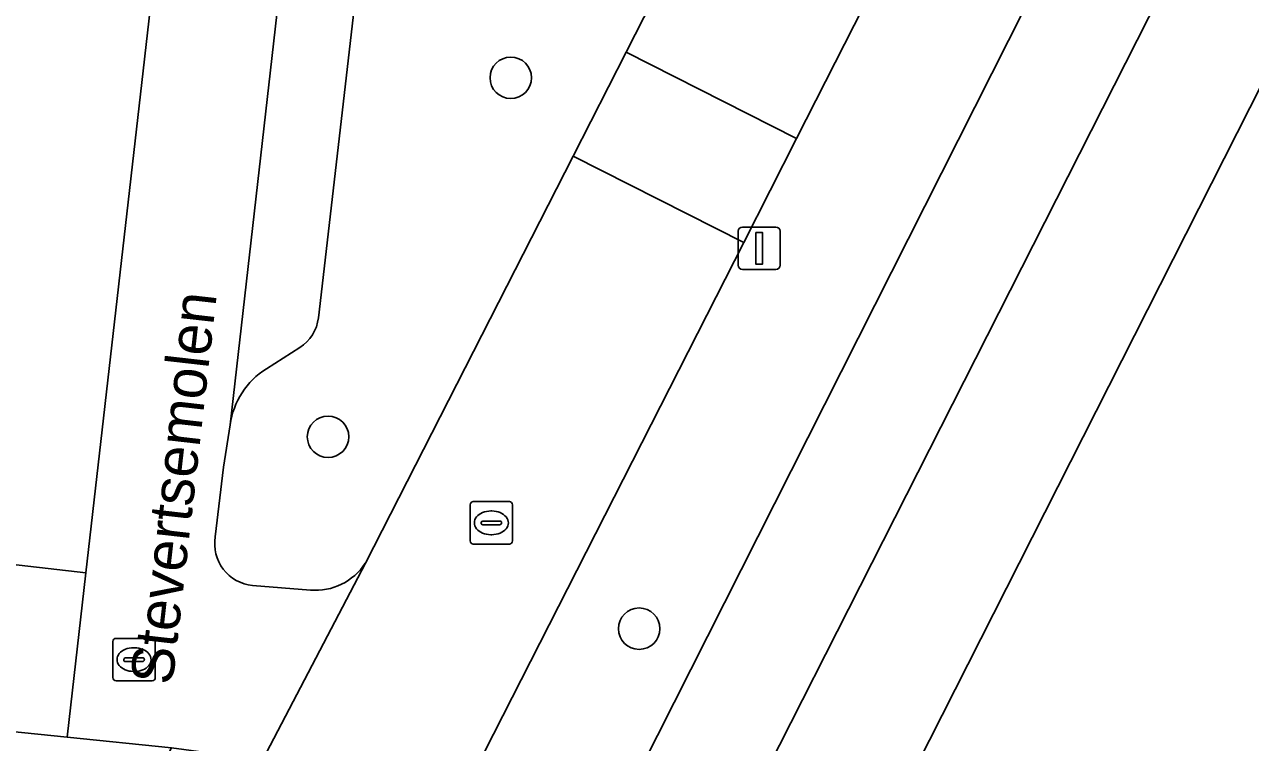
# Model space of a CAD drawing. Extents: x 161241 to 161758, y 384138 to 384885.
# Drawn here: x 161505.19 to 161534.1, y 384375.09 to 384392.03 of the extents above; entities that cross this region are included whole.
import ezdxf

# ---------------------------------------------------------------- set-up
doc = ezdxf.new("R2010")
doc.units = 0
for name, color, linetype in [('IMGEO_Berm_groen', 7, 'Continuous'), ('IMGEO_Boom', 7, 'Continuous'), ('IMGEO_Erf', 7, 'Continuous'), ('IMGEO_Fietspad_gesloten', 7, 'Continuous'), ('IMGEO_Kolk', 7, 'Continuous'), ('IMGEO_Lichtmast', 7, 'Continuous'), ('IMGEO_Openbare_ruimte_label', 7, 'Continuous'), ('IMGEO_Parkeervlak_open', 7, 'Continuous'), ('IMGEO_Rijbaan_lokaal_open', 7, 'Continuous'), ('IMGEO_Voetpad_open', 7, 'Continuous')]:
    doc.layers.add(name, color=color, linetype=linetype)

msp = doc.modelspace()

# ---------------------------------------------------------------- linework, layer by layer
at = {"layer": 'IMGEO_Berm_groen'}
msp.add_lwpolyline([(161628.393, 384575.761), (161628.195, 384575.423), (161627.927, 384574.874), (161627.772, 384574.506), (161627.114, 384573.143), (161550.415, 384422.299), (161526.535, 384375.146), (161520.707, 384363.649)], dxfattribs=at)
msp.add_lwpolyline([(161532.338, 384399.452), (161536.758, 384408.103), (161537.768, 384410.079), (161534.75, 384411.657), (161523.399, 384389.338), (161522.153, 384386.887), (161514.942, 384372.709), (161512.946, 384368.783), (161516.109, 384367.226), (161516.97, 384369.014)], close=True, dxfattribs=at)
at = {"layer": 'IMGEO_Boom'}
for centre in [(161516.659, 384390.769), (161512.35, 384382.302), (161519.687, 384377.776)]:
    msp.add_circle(centre, 0.489, dxfattribs=at)
at = {"layer": 'IMGEO_Erf'}
msp.add_lwpolyline([(161510.318, 384411.321), (161500, 384412.531), (161489.559, 384413.756), (161488.192, 384412.116), (161466.402, 384414.639), (161465.637, 384416.532), (161464.436, 384416.673), (161460.643, 384384.386), (161461.694, 384384.264), (161461.77, 384385.111), (161461.973, 384387.389), (161464.245, 384387.187), (161463.961, 384384), (161506.638, 384379.095)], close=True, dxfattribs=at)
msp.add_lwpolyline([(161495.272, 384348.667), (161496.955, 384351.974), (161500, 384357.957), (161508.657, 384374.966), (161506.195, 384375.218), (161488.964, 384376.982), (161488.879, 384376.277), (161492.977, 384375.8), (161497.943, 384375.221), (161497.358, 384369.338), (161497.328, 384369.093), (161496.586, 384363.058), (161495.828, 384356.898), (161493.144, 384357.205), (161492.248, 384349.474), (161485.872, 384350.207), (161485.928, 384350.807), (161481.501, 384351.329), (161477.122, 384351.845), (161476.922, 384350.091), (161470.701, 384350.798), (161464.5, 384351.502), (161464.974, 384356.457)], dxfattribs=at)
at = {"layer": 'IMGEO_Fietspad_gesloten'}
for points in [[(161627.927, 384574.874), (161628.195, 384575.423), (161625.518, 384576.727), (161548.308, 384424.931), (161522.72, 384374.49), (161518.014, 384365.014)], [(161520.707, 384363.649), (161526.535, 384375.146), (161550.415, 384422.299), (161627.114, 384573.143), (161627.772, 384574.506), (161627.927, 384574.874)]]:
    msp.add_lwpolyline(points, dxfattribs=at)
at = {"layer": 'IMGEO_Kolk'}
for p, q in [((161515.776, 384380.772), (161516.628, 384380.772)), ((161515.701, 384379.846), (161515.701, 384380.698)), ((161516.189, 384380.552), (161516.214, 384380.552)), ((161516.702, 384380.698), (161516.702, 384379.846)), ((161515.96, 384380.266), (161515.96, 384380.278)), ((161516.398, 384380.229), (161516, 384380.229)), ((161516.003, 384380.315), (161516.401, 384380.315)), ((161516.444, 384380.278), (161516.444, 384380.266)), ((161516.212, 384379.992), (161516.187, 384379.992)), ((161516.628, 384379.772), (161515.776, 384379.772)), ((161507.275, 384376.621), (161507.275, 384377.473)), ((161507.35, 384377.547), (161508.202, 384377.547)), ((161507.763, 384377.327), (161507.788, 384377.327)), ((161508.276, 384377.473), (161508.276, 384376.621)), ((161507.534, 384377.041), (161507.534, 384377.053)), ((161507.577, 384377.09), (161507.975, 384377.09)), ((161508.018, 384377.053), (161508.018, 384377.041)), ((161507.972, 384377.004), (161507.574, 384377.004)), ((161507.786, 384376.767), (161507.761, 384376.767)), ((161508.202, 384376.547), (161507.35, 384376.547))]:
    msp.add_line(p, q, dxfattribs=at)
for points in [[(161515.776, 384380.772), (161516.628, 384380.772)], [(161515.701, 384379.846), (161515.701, 384380.698)], [(161516.702, 384380.698), (161516.702, 384379.846)], [(161516.628, 384379.772), (161515.776, 384379.772)], [(161507.275, 384376.621), (161507.275, 384377.473)], [(161507.35, 384377.547), (161508.202, 384377.547)], [(161508.276, 384377.473), (161508.276, 384376.621)], [(161508.202, 384376.547), (161507.35, 384376.547)]]:
    msp.add_lwpolyline(points, dxfattribs=at)
for centre, radius, start, end in [((161515.778, 384380.696), 0.0765, 91.552, 178.448), ((161515.778, 384380.696), 0.0765, 91.552, 178.448), ((161516.626, 384380.696), 0.0765, 1.552, 88.448), ((161516.626, 384380.696), 0.0765, 1.552, 88.448), ((161516, 384380.275), 0.0403, 85.8775, 175.7526), ((161515.997, 384380.265), 0.0366, 178.938, 274.7102), ((161516.401, 384380.272), 0.043, 264.8664, 352.4533), ((161516.405, 384380.277), 0.0386, 1.7309, 96.639), ((161515.778, 384379.848), 0.0765, 181.552, 268.448), ((161515.778, 384379.848), 0.0765, 181.552, 268.448), ((161516.626, 384379.848), 0.0765, 271.552, 358.448), ((161516.626, 384379.848), 0.0765, 271.552, 358.448), ((161507.352, 384377.471), 0.0765, 91.552, 178.448), ((161507.352, 384377.471), 0.0765, 91.552, 178.448), ((161508.2, 384377.471), 0.0765, 1.552, 88.448), ((161508.2, 384377.471), 0.0765, 1.552, 88.448), ((161507.574, 384377.05), 0.0403, 85.8775, 175.7526), ((161507.571, 384377.04), 0.0366, 178.938, 274.7102), ((161507.975, 384377.047), 0.043, 264.8664, 352.4533), ((161507.979, 384377.052), 0.0386, 1.7309, 96.639), ((161507.352, 384376.623), 0.0765, 181.552, 268.448), ((161507.352, 384376.623), 0.0765, 181.552, 268.448), ((161508.2, 384376.623), 0.0765, 271.552, 358.448), ((161508.2, 384376.623), 0.0765, 271.552, 358.448)]:
    msp.add_arc(centre, radius, start, end, dxfattribs=at)
for centre, major_axis, ratio, start_param, end_param in [((161516.188, 384380.272), (-0.387, 0.002), 0.722429, 4.712389, 7.853982), ((161516.213, 384380.272), (-0.39, 0.002), 0.717154, 1.570796, 4.712389), ((161507.762, 384377.047), (-0.387, 0.002), 0.722429, 4.712389, 7.853982), ((161507.787, 384377.047), (-0.39, 0.002), 0.717154, 1.570796, 4.712389)]:
    msp.add_ellipse(centre, major_axis=major_axis, ratio=ratio, start_param=start_param, end_param=end_param, dxfattribs=at)
at = {"layer": 'IMGEO_Lichtmast'}
for p, q in [((161522.022, 384386.348), (161522.022, 384387.148)), ((161522.022, 384387.148), (161522.022, 384386.348)), ((161522.122, 384387.248), (161522.912, 384387.248)), ((161522.912, 384387.248), (161522.122, 384387.248)), ((161523.012, 384387.148), (161523.012, 384386.348)), ((161523.012, 384386.348), (161523.012, 384387.148)), ((161522.912, 384386.248), (161522.122, 384386.248)), ((161522.122, 384386.248), (161522.912, 384386.248))]:
    msp.add_line(p, q, dxfattribs=at)
msp.add_lwpolyline([(161522.442, 384387.123), (161522.592, 384387.123), (161522.592, 384386.373), (161522.442, 384386.373), (161522.442, 384387.123)], dxfattribs=at)
for centre, start, end in [((161522.122, 384387.148), 90, 180), ((161522.122, 384387.148), 90, 180), ((161522.912, 384387.148), 0, 90), ((161522.912, 384387.148), 360, 90), ((161522.122, 384386.348), 180, 270), ((161522.122, 384386.348), 180, 270), ((161522.912, 384386.348), 270, 0), ((161522.912, 384386.348), 270, 0)]:
    msp.add_arc(centre, 0.1, start, end, dxfattribs=at)
at = {"layer": 'IMGEO_Parkeervlak_open'}
for points in [[(161512.362, 384402.988), (161510.039, 384382.583)], [(161512.123, 384385.108), (161513.853, 384400.098)], [(161510.896, 384383.907), (161511.683, 384384.407)]]:
    msp.add_lwpolyline(points, dxfattribs=at)
for centre, radius, start, end in [((161511.165, 384385.221), 0.965, 302.4931, 353.276), ((161511.909, 384382.312), 1.89, 122.424, 171.7476)]:
    msp.add_arc(centre, radius, start, end, dxfattribs=at)
at = {"layer": 'IMGEO_Rijbaan_lokaal_open'}
for points in [[(161534.75, 384411.657), (161535.293, 384412.725), (161535.321, 384412.78), (161534.156, 384413.362), (161542.68, 384430.234), (161538.237, 384432.477), (161530.396, 384416.943), (161526.445, 384405.335), (161525.642, 384403.66), (161519.378, 384391.372), (161523.399, 384389.338)], [(161518.129, 384388.922), (161522.153, 384386.887), (161523.399, 384389.338), (161519.378, 384391.372)]]:
    msp.add_lwpolyline(points, close=True, dxfattribs=at)
for points in [[(161514.204, 384410.875), (161510.318, 384411.321), (161506.638, 384379.095), (161506.195, 384375.218), (161508.657, 384374.966), (161510.808, 384374.674), (161513.23, 384379.318)], [(161509.691, 384379.943), (161509.881, 384381.582), (161510.039, 384382.583), (161512.362, 384402.988)], [(161512.251, 384367.418), (161512.946, 384368.783), (161514.942, 384372.709), (161522.153, 384386.887), (161518.129, 384388.922), (161513.23, 384379.318), (161510.808, 384374.674), (161500, 384353.441), (161498.781, 384351.045), (161497.294, 384348.121)], [(161488.964, 384376.982), (161506.195, 384375.218), (161506.638, 384379.095), (161463.961, 384384)], [(161511.934, 384378.685), (161510.569, 384378.795)]]:
    msp.add_lwpolyline(points, dxfattribs=at)
for centre, radius, start, end in [((161510.661, 384379.775), 0.984, 170.1686, 264.6495), ((161512.044, 384380.102), 1.421, 265.5446, 326.5196)]:
    msp.add_arc(centre, radius, start, end, dxfattribs=at)
at = {"layer": 'IMGEO_Voetpad_open'}
for points in [[(161518.014, 384365.014), (161522.72, 384374.49), (161548.308, 384424.931), (161625.518, 384576.727)], [(161561.138, 384455.713), (161559.035, 384451.577), (161549.816, 384433.449), (161548.019, 384430.176), (161543.744, 384432.341), (161542.97, 384430.809), (161547.251, 384428.641), (161538.406, 384411.328), (161538.333, 384411.184), (161537.768, 384410.079), (161536.758, 384408.103), (161532.338, 384399.452), (161516.97, 384369.014), (161516.109, 384367.226), (161512.946, 384368.783), (161512.251, 384367.418), (161515.439, 384365.834), (161508.855, 384352.164), (161508.579, 384351.624), (161502.638, 384337.876)], [(161513.23, 384379.318), (161518.129, 384388.922), (161519.378, 384391.372), (161525.642, 384403.66)], [(161513.853, 384400.098), (161512.123, 384385.108)], [(161511.683, 384384.407), (161510.896, 384383.907)], [(161510.039, 384382.583), (161509.881, 384381.582), (161509.691, 384379.943)], [(161510.569, 384378.795), (161511.934, 384378.685)]]:
    msp.add_lwpolyline(points, dxfattribs=at)
for centre, radius, start, end in [((161511.165, 384385.221), 0.965, 302.4931, 353.276), ((161511.909, 384382.312), 1.89, 122.424, 171.7476), ((161510.661, 384379.775), 0.984, 170.1686, 264.6495), ((161512.044, 384380.102), 1.421, 265.5446, 326.5196)]:
    msp.add_arc(centre, radius, start, end, dxfattribs=at)

# ---------------------------------------------------------------- texts
at = {"layer": 'IMGEO_Openbare_ruimte_label'}
msp.add_text('Stevertsemolen', height=1, rotation=83.5143, dxfattribs=at).set_placement((161508.678, 384376.428))

doc.saveas('drawing.dxf')
